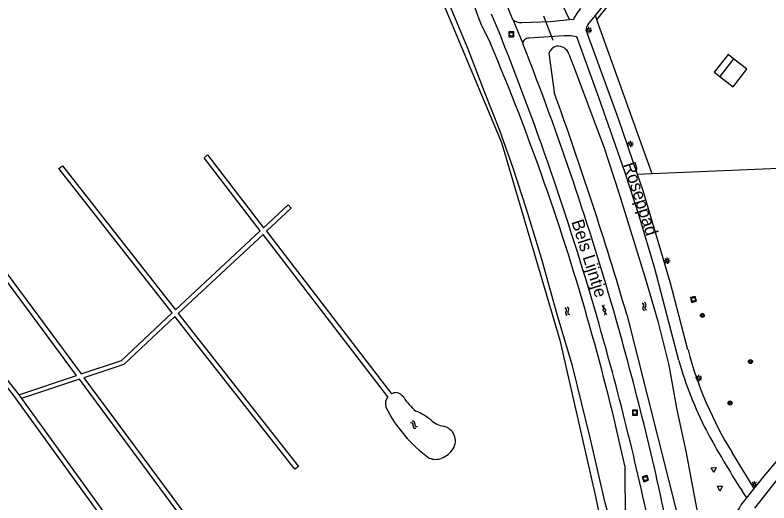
# Model space of a CAD drawing. Extents: x 126000 to 131009, y 393000 to 395500.
# Drawn here: x 130307.9 to 130458.9, y 394670.4 to 394768.1 of the extents above; entities that cross this region are included whole.
import ezdxf

# ---------------------------------------------------------------- set-up
doc = ezdxf.new("R2010")
doc.units = 0
for name, color, linetype in [('gg-afsc-hekwerk', 7, 'Continuous'), ('gg-anno-openbare ruimte label', 7, 'Continuous'), ('gg-bbg-gedigitaliseerde bijgebouw', 7, 'Continuous'), ('gg-bbg-luifel en loopbrug', 7, 'Continuous'), ('gg-knt-verharding', 7, 'Continuous'), ('gg-knt-verharding nz', 7, 'Continuous'), ('gg-kntw-bovenkant insteek waterloop', 7, 'Continuous'), ('gg-kwrk-duiker nz buis', 7, 'Continuous'), ('gt-grn-groengrens', 7, 'Continuous'), ('gt-grn-vlakafsluiter', 7, 'Continuous'), ('gt-symb-boom', 7, 'Continuous'), ('gt-symb-gesloten verharding', 7, 'Continuous'), ('gt-symb-lichtmast', 7, 'Continuous'), ('gt-symb-rioolschacht', 7, 'Continuous'), ('gt-symb-waterafsluiter', 7, 'Continuous'), ('gt-symb-watersymbool', 7, 'Continuous')]:
    doc.layers.add(name, color=color, linetype=linetype)

# ---------------------------------------------------------------- blocks, each defined once
blk = doc.blocks.new('gt0-RS')
at = {"layer": 'gt-symb-rioolschacht'}
blk.add_lwpolyline([(-0.5, -0.5), (0.5, -0.5), (0.5, 0.5), (-0.5, 0.5)], close=True, dxfattribs=at)
blk.add_circle((0, 0), 0.375, dxfattribs=at)
blk = doc.blocks.new('gt0-WA')
at = {"layer": 'gt-symb-watersymbool'}
for centre, start, end in [((-0.32, 0.02), 28.0725, 151.9275), ((0.43, 0.42), 208.0725, 331.9275), ((-0.32, -0.43), 28.0725, 151.9275), ((0.43, -0.03), 208.0725, 331.9275)]:
    blk.add_arc(centre, 0.425, start, end, dxfattribs=at)
blk = doc.blocks.new('gt0-GESVH1')
at = {"layer": 'gt-symb-gesloten verharding'}
for p, q in [((-0.99, -0.26), (0.01, 0.24)), ((0.01, -0.26), (-0.99, 0.24)), ((0.01, 0.24), (1.01, -0.26)), ((1.01, 0.24), (0.01, -0.26))]:
    blk.add_line(p, q, dxfattribs=at)
blk = doc.blocks.new('gt0-WAFSL')
at = {"layer": 'gt-symb-waterafsluiter'}
for p, q in [((-0.5, -0.33), (0, 0.67)), ((0, 0.67), (0.5, -0.33)), ((0.5, -0.33), (-0.5, -0.33))]:
    blk.add_line(p, q, dxfattribs=at)
blk = doc.blocks.new('gt0-LMAST')
at = {"layer": 'gt-symb-lichtmast'}
for p, q in [((-0.18, 0.17), (-0.45, 0.44)), ((0, 0.25), (0, 0.62)), ((0.17, 0.17), (0.44, 0.44)), ((-0.25, 0), (-0.63, 0)), ((-0.18, -0.18), (-0.45, -0.45)), ((0, -0.25), (0, -0.63)), ((0.44, -0.45), (0.17, -0.18)), ((0.25, 0), (0.62, 0))]:
    blk.add_line(p, q, dxfattribs=at)
blk.add_circle((0, 0), 0.25, dxfattribs=at)
blk = doc.blocks.new('gt0-BOOM')
at = {"layer": 'gt-symb-boom'}
for radius in [0.4, 0.2]:
    blk.add_circle((0, 0), radius, dxfattribs=at)

msp = doc.modelspace()

# ---------------------------------------------------------------- linework, layer by layer
at = {"layer": 'gg-afsc-hekwerk'}
for p, q in [((130435.47, 394736.35), (130424.38, 394767.15)), ((130485.72, 394738.44), (130435.47, 394736.35))]:
    msp.add_line(p, q, dxfattribs=at)
msp.add_lwpolyline([(130424.38, 394767.15), (130427.75, 394771.45), (130450.41, 394788.5)], dxfattribs=at)
at = {"layer": 'gg-bbg-gedigitaliseerde bijgebouw'}
msp.add_line((130451.79, 394759.38), (130449.02, 394755.85), dxfattribs=at)
msp.add_lwpolyline([(130449.02, 394755.85), (130451.68, 394753.76), (130454.45, 394757.3), (130451.79, 394759.38)], dxfattribs=at)
at = {"layer": 'gg-bbg-luifel en loopbrug'}
msp.add_lwpolyline([(130451.79, 394759.38), (130450.69, 394760.24), (130447.92, 394756.71), (130449.02, 394755.85)], dxfattribs=at)
at = {"layer": 'gg-knt-verharding'}
for p, q in [((130418.91, 394767.22), (130416.85, 394771.64)), ((130403.27, 394768.39), (130405.32, 394763.47)), ((130424.06, 394768.04), (130422.76, 394766.41)), ((130409.6, 394762.44), (130409.68, 394762.23)), ((130465.96, 394682.1), (130455.96, 394669.41)), ((130455.92, 394673.3), (130451.48, 394680.52)), ((130454.43, 394671.48), (130455.92, 394673.3)), ((130454.43, 394671.48), (130453.49, 394672.87))]:
    msp.add_line(p, q, dxfattribs=at)
for points in [[(130452.21, 394790.54), (130426.67, 394771.34), (130424.06, 394768.04)], [(130418.91, 394767.22), (130419.82, 394767.27), (130419.9, 394767.5), (130420.77, 394768.85), (130421.24, 394769.46)], [(130407.58, 394767.22), (130407.96, 394766.97), (130408.37, 394766.79)], [(130409.42, 394766.63), (130415.04, 394766.8), (130418.91, 394767.22)], [(130432.57, 394736.19), (130428.76, 394747.36), (130422.29, 394765.09)], [(130419.12, 394763.95), (130417.86, 394763.94), (130410.83, 394763.49)], [(130440.85, 394698.96), (130436.01, 394717.35), (130432.89, 394727.92), (130430.09, 394736.52), (130424.84, 394751.63), (130420.42, 394763.76), (130419.12, 394763.95)], [(130442.66, 394701.09), (130439.19, 394714.44), (130433.67, 394732.96), (130432.57, 394736.19)], [(130455.92, 394673.3), (130458.61, 394676.58), (130464.81, 394683.96)], [(130450, 394665.35), (130453.01, 394669.41), (130453.3, 394670.07), (130454.43, 394671.48)]]:
    msp.add_lwpolyline(points, dxfattribs=at)
for centre, radius, start, end in [((130049.54, 394629.94), 383.45, 20.978, 27.4057), ((130409.33, 394769.5), 2.88, 250.5308, 271.887), ((130423.95, 394765.24), 1.67, 135.5425, 185.1554), ((129845.98, 394540.51), 602.14, 15.97811, 21.7328), ((130410.73, 394762.35), 1.14, 135.0274, 175.4223), ((129849.66, 394542.28), 601.66, 15.90305, 21.44236), ((130410.73, 394762.35), 1.14, 84.8142, 134.9798), ((129845.96, 394540.52), 602.15, 11.63321, 15.97641), ((129850.04, 394542.36), 601.27, 11.49518, 15.90512), ((130516.73, 394720.65), 76.6, 194.7936, 211.5942), ((130508.64, 394717.49), 70.28, 195.2913, 207.5923), ((130586.84, 394759.79), 159.18, 208.0518, 213.0974)]:
    msp.add_arc(centre, radius, start, end, dxfattribs=at)
at = {"layer": 'gg-knt-verharding nz'}
msp.add_line((130407.58, 394767.22), (130409.6, 394762.44), dxfattribs=at)
at = {"layer": 'gg-kntw-bovenkant insteek waterloop'}
for p, q in [((130401.39, 394765.99), (130403.12, 394762.46)), ((130414.83, 394760.46), (130415.84, 394752.66)), ((130430.41, 394708.14), (130442.42, 394660.73)), ((130430.01, 394677.88), (130430.11, 394666.27))]:
    msp.add_line(p, q, dxfattribs=at)
for points in [[(130427.63, 394665.15), (130426.05, 394670.47), (130423.14, 394683.22), (130419.53, 394697.87), (130416.49, 394708.15), (130413.34, 394719.45), (130410.33, 394729.27), (130407.67, 394737.45), (130404.96, 394745.02), (130401.89, 394752.73), (130398.65, 394761.31), (130394.73, 394770.7), (130390.87, 394779.42), (130387.39, 394787.13), (130383.11, 394796.26), (130379.7, 394802.73), (130376.5, 394809.2), (130373.41, 394815.06), (130368.8, 394822.84), (130362.49, 394833.17), (130352.17, 394849.44), (130339.18, 394868.34), (130312.69, 394908.34), (130298.27, 394929.68)], [(130309.23, 394691.33), (130329.29, 394663.59), (130328.56, 394663.06), (130307.59, 394692.05), (130276.62, 394731.46), (130240.11, 394781.33), (130235.32, 394788.2)], [(130236.28, 394788.4), (130240.84, 394781.86), (130277.34, 394732), (130308.31, 394692.6), (130308.67, 394692.09)], [(130418.82, 394760.28), (130420.01, 394757.22), (130425.9, 394741.53), (130428.84, 394732.54), (130431.73, 394723.07), (130434.24, 394715.05), (130436.6, 394706.86), (130438.82, 394698), (130440.36, 394689.44), (130442.27, 394680.48), (130444.2, 394670.48), (130446.11, 394661.04)], [(130308.67, 394692.09), (130320.24, 394695.97), (130286.18, 394741.94), (130286.9, 394742.48), (130321.14, 394696.27), (130329.22, 394698.98), (130339.39, 394708.48), (130316.7, 394737.39), (130317.41, 394737.95), (130340.05, 394709.09), (130357.03, 394724.93), (130345.77, 394739.57), (130346.48, 394740.12), (130357.69, 394725.55), (130362.6, 394730.13), (130363.22, 394729.47), (130358.24, 394724.83), (130383.28, 394692.27)], [(130382.58, 394691.7), (130357.58, 394724.21), (130340.61, 394708.38), (130364.66, 394677.74), (130363.95, 394677.18), (130339.95, 394707.77), (130329.69, 394698.19), (130321.7, 394695.51), (130342.17, 394667.88), (130341.45, 394667.35), (130320.8, 394695.21), (130309.23, 394691.33)]]:
    msp.add_lwpolyline(points, dxfattribs=at)
for centre, radius, start, end in [((130074.16, 394644.95), 348.89, 20.2997, 27.0208), ((129959.63, 394574.91), 481.52, 15.7708, 22.9224), ((130416.69, 394759.99), 1.92, 100.8772, 165.7846), ((130416.6, 394759.57), 2.33, 17.8136, 96.832), ((129721.85, 394500.93), 738.24, 16.30135, 19.93726), ((129960.29, 394575.07), 480.84, 12.3464, 15.7744), ((130384.33, 394690.27), 2.26, 140.664, 196.1284), ((130384.33, 394690.27), 2.26, 91.4871, 117.6981), ((130383.75, 394690.09), 2.49, 36.9404, 77.9714), ((130395.82, 394697.96), 11.92, 212.2704, 229.8919), ((130407.2, 394702.12), 27.98, 206.4842, 234.2556), ((130383.51, 394677.54), 12.21, 51.2401, 67.7142), ((130394.51, 394690.65), 4.91, 226.8965, 260.9185), ((130393.1, 394682.87), 2.99, 328.3304, 77.6386), ((130391.66, 394683.76), 4.68, 290.4437, 328.3763), ((130392.13, 394682.64), 3.47, 248.461, 289.5651)]:
    msp.add_arc(centre, radius, start, end, dxfattribs=at)
at = {"layer": 'gg-kwrk-duiker nz buis'}
msp.add_line((130415.69, 394763.03), (130413.77, 394767.93), dxfattribs=at)
at = {"layer": 'gt-grn-groengrens'}
for p, q in [((130424.06, 394768.04), (130424.38, 394767.15)), ((130435.47, 394736.35), (130432.57, 394736.19))]:
    msp.add_line(p, q, dxfattribs=at)
msp.add_lwpolyline([(130369.85, 394818.55), (130375.42, 394809.23), (130383.08, 394794.16), (130390.16, 394778.77), (130405.31, 394742.62), (130417.03, 394703.05), (130424.16, 394671.74), (130425.35, 394665.9)], dxfattribs=at)
at = {"layer": 'gt-grn-vlakafsluiter'}
msp.add_line((130308.67, 394692.09), (130309.23, 394691.33), dxfattribs=at)

# ---------------------------------------------------------------- block references
at = {"layer": 'gt-symb-boom'}
for p in [(130445.56, 394707.98), (130455.18, 394698.75), (130451.08, 394690.43)]:
    msp.add_blockref('gt0-BOOM', p, dxfattribs=at)
at = {"layer": 'gt-symb-gesloten verharding', "rotation": -74.21205294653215}
msp.add_blockref('gt0-GESVH1', (130425.92, 394709.08), dxfattribs=at)
at = {"layer": 'gt-symb-lichtmast'}
for p in [(130422.81, 394765.13), (130431.14, 394742.32), (130438.48, 394718.93), (130444.83, 394695.48), (130455.95, 394674.15)]:
    msp.add_blockref('gt0-LMAST', p, dxfattribs=at)
at = {"layer": 'gt-symb-rioolschacht'}
for p in [(130407.29, 394764.28), (130432.03, 394688.54)]:
    msp.add_blockref('gt0-RS', p, dxfattribs=at)
for p, rotation in [((130443.76, 394711.2), -76.70041567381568), ((130434.13, 394675.31), -72.72457972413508)]:
    msp.add_blockref('gt0-RS', p, dxfattribs=dict(at, rotation=rotation))
at = {"layer": 'gt-symb-waterafsluiter', "rotation": -179.02606556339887}
for p in [(130447.8, 394677.18), (130449.05, 394673.48)]:
    msp.add_blockref('gt0-WAFSL', p, dxfattribs=at)
at = {"layer": 'gt-symb-watersymbool'}
for p, rotation in [((130418.46, 394708.89), -72.90569440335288), ((130433.92, 394709.81), -72.90569440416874), ((130387.75, 394686.16), -45.162080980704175)]:
    msp.add_blockref('gt0-WA', p, dxfattribs=dict(at, rotation=rotation))

# ---------------------------------------------------------------- texts
at = {"layer": 'gg-anno-openbare ruimte label'}
for s, rotation, p in [('Roseppad', 287.9, (130429.68, 394738.22)), ('Bels Lijntje', 287.6, (130419.29, 394726.75))]:
    msp.add_text(s, height=2.5, rotation=rotation, dxfattribs=at).set_placement(p)

doc.saveas('drawing.dxf')
